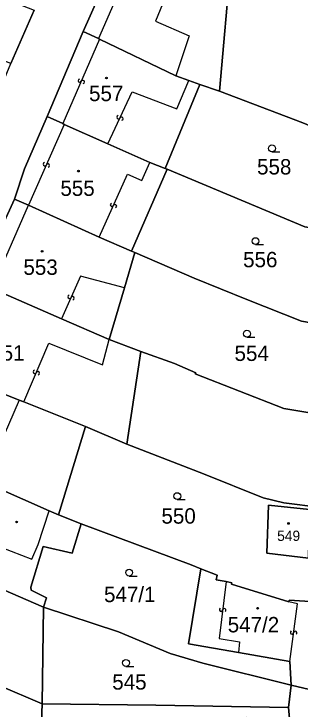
# Model space of a CAD drawing. Extents: x -598233 to -596890, y -1157848 to -1156431.
# Drawn here: x -597348.3 to -597316.7, y -1157345.7 to -1157268.8 of the extents above; entities that cross this region are included whole.
import ezdxf

# ---------------------------------------------------------------- set-up
doc = ezdxf.new("R2010")
doc.units = 0
for name, color, linetype in [('Level 1', 7, 'Continuous'), ('Level 13', 7, 'Continuous'), ('Level 3', 7, 'Continuous'), ('Level 4', 7, 'Continuous'), ('Level 5', 7, 'Continuous'), ('Level 60', 7, 'Continuous')]:
    doc.layers.add(name, color=color, linetype=linetype)

msp = doc.modelspace()

# ---------------------------------------------------------------- linework, layer by layer
at = {"layer": 'Level 1'}
for points in [[(-597337.52, -1157258.39), (-597338.31, -1157260.15), (-597336.37, -1157261.05), (-597340.68, -1157270.74)], [(-597326.45, -1157261.79), (-597325.28, -1157262.3), (-597324.34, -1157262.69), (-597325.63, -1157277.34)], [(-597346.1, -1157268.36), (-597348.67, -1157274.28)], [(-597340.68, -1157270.74), (-597344.66, -1157280.12)], [(-597338.98, -1157271.52), (-597340.68, -1157270.74)], [(-597338.87, -1157271.58), (-597338.98, -1157271.52)], [(-597330.46, -1157275.65), (-597338.87, -1157271.58)], [(-597330.46, -1157275.65), (-597329.01, -1157276.16)], [(-597329.01, -1157276.16), (-597327.81, -1157276.58)], [(-597331.62, -1157285.88), (-597327.81, -1157276.58)], [(-597327.81, -1157276.58), (-597325.63, -1157277.34)], [(-597325.63, -1157277.34), (-597316.43, -1157280.82), (-597312.97, -1157282.25), (-597311.51, -1157282.51)], [(-597344.66, -1157280.12), (-597347.18, -1157285.93), (-597348.28, -1157289.27)], [(-597344.66, -1157280.12), (-597342.93, -1157280.9)], [(-597342.93, -1157280.9), (-597342.79, -1157281.03)], [(-597342.79, -1157281.03), (-597337.98, -1157283.16)], [(-597337.98, -1157283.16), (-597333.33, -1157285.22)], [(-597333.33, -1157285.22), (-597331.62, -1157285.88)], [(-597331.42, -1157285.95), (-597335.34, -1157295.02)], [(-597331.62, -1157285.88), (-597331.42, -1157285.95)], [(-597307.4, -1157293.91), (-597316.19, -1157292.33), (-597331.42, -1157285.95)], [(-597348.28, -1157289.27), (-597352.49, -1157298.4)], [(-597348.28, -1157289.27), (-597346.74, -1157289.94)], [(-597346.74, -1157289.94), (-597338.91, -1157293.46)], [(-597338.91, -1157293.46), (-597335.34, -1157295.02)], [(-597334.98, -1157295.18), (-597336.13, -1157299.09)], [(-597335.34, -1157295.02), (-597334.98, -1157295.18)], [(-597307, -1157304.41), (-597316.56, -1157302.77), (-597322.59, -1157300.36), (-597328.42, -1157298.01), (-597334.98, -1157295.18)], [(-597350.77, -1157299.16), (-597343.08, -1157302.49)], [(-597336.13, -1157299.09), (-597337.8, -1157304.78)], [(-597343.08, -1157302.49), (-597337.8, -1157304.78)], [(-597337.8, -1157304.78), (-597334.33, -1157306.13)], [(-597334.33, -1157306.13), (-597335.85, -1157316.35)], [(-597306.51, -1157310.65), (-597306.64, -1157314.23), (-597315.21, -1157312.98), (-597318.52, -1157312.41), (-597328.31, -1157308.6), (-597328.26, -1157308.47), (-597330.61, -1157307.44), (-597334.33, -1157306.13)], [(-597354.93, -1157308.61), (-597347.76, -1157311.5)], [(-597347.76, -1157311.5), (-597347.25, -1157311.68)], [(-597347.25, -1157311.68), (-597340.42, -1157314.39)], [(-597343.4, -1157324.16), (-597340.42, -1157314.39)], [(-597340.42, -1157314.39), (-597335.85, -1157316.35)], [(-597306.27, -1157324.39), (-597318.52, -1157322.86), (-597320.81, -1157322.28), (-597327.38, -1157319.63), (-597335.85, -1157316.35)], [(-597350.31, -1157321.15), (-597344.43, -1157323.75)], [(-597320.22, -1157323.1), (-597320.38, -1157328.41), (-597315.79, -1157328.96), (-597315.67, -1157323.59), (-597320.22, -1157323.1)], [(-597344.43, -1157323.75), (-597343.4, -1157324.16)], [(-597343.4, -1157324.16), (-597340.9, -1157325.17)], [(-597340.9, -1157325.17), (-597341.91, -1157328.43), (-597345.1, -1157327.66), (-597346.46, -1157332.18), (-597346.45, -1157332.49), (-597344.73, -1157333.35), (-597345.09, -1157334.4)], [(-597340.9, -1157325.17), (-597328.76, -1157329.72), (-597327.7, -1157330.14)], [(-597323.54, -1157339.39), (-597329.05, -1157338.42), (-597327.7, -1157330.14)], [(-597327.7, -1157330.14), (-597325.88, -1157330.85), (-597325.99, -1157331.37), (-597324.88, -1157331.53)], [(-597345.09, -1157334.4), (-597349.57, -1157332.43), (-597351.3, -1157331.69)], [(-597324.88, -1157331.53), (-597324.27, -1157331.7), (-597324.3, -1157331.85), (-597317.96, -1157333.8)], [(-597317.96, -1157333.8), (-597317.92, -1157333.62), (-597309.83, -1157334.12), (-597305.95, -1157334.25)], [(-597345.09, -1157334.4), (-597345.24, -1157345.09)], [(-597317.72, -1157343.01), (-597327.47, -1157340.56), (-597331.06, -1157339.51), (-597336.8, -1157337.11), (-597345.09, -1157334.4)], [(-597323.54, -1157339.39), (-597317.85, -1157340.4)], [(-597317.85, -1157340.4), (-597317.72, -1157343.01)], [(-597350.08, -1157343), (-597345.24, -1157345.09)], [(-597318.01, -1157345.48), (-597317.72, -1157343.01)], [(-597312.27, -1157344.31), (-597317.72, -1157343.01)], [(-597345.24, -1157345.09), (-597345.35, -1157348.11)], [(-597345.24, -1157345.09), (-597332.65, -1157345.23), (-597318.01, -1157345.48)], [(-597317.87, -1157347.1), (-597318.01, -1157345.48)]]:
    msp.add_lwpolyline(points, dxfattribs=at)
at = {"layer": 'Level 13'}
for centre, start, end in [((-597341.068, -1157276.166), 103.61926, 336.20926), ((-597340.732, -1157276.315), 283.83372, 155.93171), ((-597336.786, -1157280.209), 102.01797, 334.11597), ((-597336.454, -1157280.37), 281.80352, 154.39352), ((-597344.928, -1157285.405), 103.24951, 335.83951), ((-597344.592, -1157285.556), 283.46396, 155.56196), ((-597337.507, -1157289.903), 103.12785, 335.22585), ((-597337.173, -1157290.056), 282.91339, 155.50339), ((-597342.198, -1157300.064), 103.18448, 335.77448), ((-597341.862, -1157300.216), 283.39893, 155.49693), ((-597346.029, -1157308.366), 104.25944, 336.35743), ((-597345.691, -1157308.513), 284.04498, 156.63498), ((-597325.453, -1157334.667), 120.12254, 352.71254), ((-597325.087, -1157334.714), 300.337, 172.43499), ((-597317.623, -1157337.175), 119.98343, 352.08143), ((-597317.258, -1157337.224), 299.76898, 172.35898)]:
    msp.add_arc(centre, 0.184, start, end, dxfattribs=at)
at = {"layer": 'Level 3'}
for points in [[(-597333.42, -1157258.76), (-597338.98, -1157271.52)], [(-597326.45, -1157261.79), (-597326.94, -1157263.63), (-597329.78, -1157262.46), (-597332.71, -1157269.57), (-597328.98, -1157271.21), (-597330.46, -1157275.65)], [(-597338.87, -1157271.58), (-597342.93, -1157280.9)], [(-597337.98, -1157283.16), (-597335.26, -1157277.42), (-597330.34, -1157279.29), (-597329.01, -1157276.16)], [(-597342.79, -1157281.03), (-597346.74, -1157289.94)], [(-597338.91, -1157293.46), (-597335.78, -1157286.51), (-597334.21, -1157287.2), (-597333.33, -1157285.22)], [(-597350.77, -1157299.16), (-597346.74, -1157289.94)], [(-597336.13, -1157299.09), (-597340.99, -1157297.79), (-597343.08, -1157302.49)], [(-597347.25, -1157311.68), (-597344.48, -1157305.19), (-597338.57, -1157307.6), (-597337.8, -1157304.78)], [(-597347.76, -1157311.5), (-597351.72, -1157320.53)], [(-597352.07, -1157325.22), (-597350.36, -1157325.96), (-597350.95, -1157327.29), (-597346.36, -1157329.06), (-597345.65, -1157327.44), (-597344.43, -1157323.75)], [(-597324.88, -1157331.53), (-597325.66, -1157337.85), (-597323.4, -1157338.22), (-597323.54, -1157339.39)], [(-597317.85, -1157340.4), (-597317.02, -1157334), (-597317.96, -1157333.8)]]:
    msp.add_lwpolyline(points, dxfattribs=at)
at = {"layer": 'Level 5'}
for p, q in [((-597319.83, -1157284.03), (-597318.955, -1157284.03)), ((-597321.65, -1157294.28), (-597320.775, -1157294.28)), ((-597322.59, -1157304.52), (-597321.715, -1157304.52)), ((-597330.29, -1157322.48), (-597329.415, -1157322.48)), ((-597335.61, -1157330.94), (-597334.735, -1157330.94)), ((-597335.96, -1157340.93), (-597335.085, -1157340.93))]:
    msp.add_line(p, q, dxfattribs=at)
for centre, radius in [((-597338.12, -1157275.88), 0.09), ((-597338.12, -1157275.88), 0.0521), ((-597319.83, -1157283.655), 0.375), ((-597341.21, -1157286.17), 0.09), ((-597341.21, -1157286.17), 0.0521), ((-597321.65, -1157293.905), 0.375), ((-597345.23, -1157295.03), 0.09), ((-597345.23, -1157295.03), 0.0521), ((-597322.59, -1157304.145), 0.375), ((-597330.29, -1157322.105), 0.375), ((-597348.04, -1157324.96), 0.09), ((-597348.04, -1157324.96), 0.0521), ((-597318, -1157325.13), 0.09), ((-597318, -1157325.13), 0.0521), ((-597335.61, -1157330.565), 0.375), ((-597321.41, -1157334.5), 0.09), ((-597321.41, -1157334.5), 0.0521), ((-597335.96, -1157340.555), 0.375)]:
    msp.add_circle(centre, radius, dxfattribs=at)
at = {"layer": 'Level 60'}
for points in [[(-597312.71, -1157251.96), (-597308.55, -1157255.03), (-597308.46, -1157258.69), (-597308.57, -1157269.94), (-597308.16, -1157277.07), (-597311.53, -1157277.11), (-597311.51, -1157282.51), (-597312.97, -1157282.25), (-597316.43, -1157280.82), (-597325.63, -1157277.34), (-597324.34, -1157262.69), (-597325.28, -1157262.3), (-597326.45, -1157261.79), (-597333.42, -1157258.76), (-597336.1, -1157257.57), (-597328.43, -1157242.35), (-597324.1, -1157244.37)], [(-597330.46, -1157275.65), (-597338.87, -1157271.58), (-597338.98, -1157271.52), (-597340.68, -1157270.74), (-597336.37, -1157261.05), (-597338.31, -1157260.15), (-597337.52, -1157258.39), (-597336.8, -1157257.46), (-597336.1, -1157257.57), (-597333.42, -1157258.76), (-597326.45, -1157261.79), (-597325.28, -1157262.3), (-597324.34, -1157262.69), (-597325.63, -1157277.34), (-597327.81, -1157276.58), (-597329.01, -1157276.16)], [(-597356.6, -1157264.1), (-597354.18, -1157265.18), (-597350.77, -1157266.52), (-597346.1, -1157268.36), (-597348.67, -1157274.28), (-597356.59, -1157271.13), (-597357.05, -1157270.95), (-597359.17, -1157269.91), (-597360.09, -1157269.46)], [(-597338.87, -1157271.58), (-597330.46, -1157275.65), (-597329.01, -1157276.16), (-597327.81, -1157276.58), (-597331.62, -1157285.88), (-597333.33, -1157285.22), (-597337.98, -1157283.16), (-597342.79, -1157281.03), (-597342.93, -1157280.9), (-597344.66, -1157280.12), (-597340.68, -1157270.74), (-597338.98, -1157271.52)], [(-597311.51, -1157282.51), (-597308.14, -1157282.48), (-597307.78, -1157286.21), (-597307.4, -1157293.91), (-597316.19, -1157292.33), (-597331.42, -1157285.95), (-597331.62, -1157285.88), (-597327.81, -1157276.58), (-597325.63, -1157277.34), (-597316.43, -1157280.82), (-597312.97, -1157282.25)], [(-597344.66, -1157280.12), (-597342.93, -1157280.9), (-597342.79, -1157281.03), (-597337.98, -1157283.16), (-597333.33, -1157285.22), (-597331.62, -1157285.88), (-597331.42, -1157285.95), (-597335.34, -1157295.02), (-597338.91, -1157293.46), (-597346.74, -1157289.94), (-597348.28, -1157289.27), (-597347.18, -1157285.93)], [(-597316.19, -1157292.33), (-597307.4, -1157293.91), (-597307, -1157304.41), (-597316.56, -1157302.77), (-597322.59, -1157300.36), (-597328.42, -1157298.01), (-597334.98, -1157295.18), (-597335.34, -1157295.02), (-597331.42, -1157285.95)], [(-597338.91, -1157293.46), (-597335.34, -1157295.02), (-597334.98, -1157295.18), (-597336.13, -1157299.09), (-597337.8, -1157304.78), (-597343.08, -1157302.49), (-597350.77, -1157299.16), (-597352.49, -1157298.4), (-597348.28, -1157289.27), (-597346.74, -1157289.94)], [(-597316.56, -1157302.77), (-597307, -1157304.41), (-597306.51, -1157310.65), (-597306.64, -1157314.23), (-597315.21, -1157312.98), (-597318.52, -1157312.41), (-597328.31, -1157308.6), (-597328.26, -1157308.47), (-597330.61, -1157307.44), (-597334.33, -1157306.13), (-597337.8, -1157304.78), (-597336.13, -1157299.09), (-597334.98, -1157295.18), (-597328.42, -1157298.01), (-597322.59, -1157300.36)], [(-597337.8, -1157304.78), (-597334.33, -1157306.13), (-597335.85, -1157316.35), (-597340.42, -1157314.39), (-597347.25, -1157311.68), (-597347.76, -1157311.5), (-597354.93, -1157308.61), (-597356.61, -1157307.8), (-597352.49, -1157298.4), (-597350.77, -1157299.16), (-597343.08, -1157302.49)], [(-597294.06, -1157305.16), (-597291.25, -1157314.58), (-597292.61, -1157314.93), (-597295.29, -1157315.01), (-597296.55, -1157319.01), (-597297.16, -1157325.17), (-597306.27, -1157324.39), (-597318.52, -1157322.86), (-597320.81, -1157322.28), (-597327.38, -1157319.63), (-597335.85, -1157316.35), (-597334.33, -1157306.13), (-597330.61, -1157307.44), (-597328.26, -1157308.47), (-597328.31, -1157308.6), (-597318.52, -1157312.41), (-597315.21, -1157312.98), (-597306.64, -1157314.23), (-597306.51, -1157310.65), (-597296.9, -1157306.41)], [(-597347.25, -1157311.68), (-597340.42, -1157314.39), (-597343.4, -1157324.16), (-597344.43, -1157323.75), (-597350.31, -1157321.15), (-597351.72, -1157320.53), (-597358.85, -1157317.84), (-597358.98, -1157317.77), (-597360.66, -1157317.07), (-597356.61, -1157307.8), (-597354.93, -1157308.61), (-597347.76, -1157311.5)], [(-597318.52, -1157322.86), (-597306.27, -1157324.39), (-597305.95, -1157334.25), (-597309.83, -1157334.12), (-597317.92, -1157333.62), (-597317.96, -1157333.8), (-597324.3, -1157331.85), (-597324.27, -1157331.7), (-597324.88, -1157331.53), (-597325.99, -1157331.37), (-597325.88, -1157330.85), (-597327.7, -1157330.14), (-597328.76, -1157329.72), (-597340.9, -1157325.17), (-597343.4, -1157324.16), (-597340.42, -1157314.39), (-597335.85, -1157316.35), (-597327.38, -1157319.63), (-597320.81, -1157322.28)], [(-597358.85, -1157317.84), (-597351.72, -1157320.53), (-597350.31, -1157321.15), (-597344.43, -1157323.75), (-597343.4, -1157324.16), (-597340.9, -1157325.17), (-597341.91, -1157328.43), (-597345.1, -1157327.66), (-597346.46, -1157332.18), (-597346.45, -1157332.49), (-597344.73, -1157333.35), (-597345.09, -1157334.4), (-597349.57, -1157332.43), (-597351.3, -1157331.69), (-597355.95, -1157329.71), (-597362.91, -1157326.85), (-597364.55, -1157326.19), (-597360.66, -1157317.07), (-597358.98, -1157317.77)], [(-597292.46, -1157325.52), (-597290.61, -1157321.83), (-597287.47, -1157329.12), (-597301.86, -1157341.93), (-597306.06, -1157347.12), (-597306.39, -1157348.41), (-597309.5, -1157350.31), (-597317.06, -1157354.99), (-597317.82, -1157354.21), (-597318.09, -1157352.91), (-597318.01, -1157350.54), (-597317.87, -1157347.1), (-597318.01, -1157345.48), (-597317.72, -1157343.01), (-597312.27, -1157344.31), (-597310.38, -1157344.79), (-597305.55, -1157338.53), (-597304.84, -1157337.25), (-597297.52, -1157332.69), (-597294.85, -1157330.88)], [(-597320.38, -1157328.41), (-597320.22, -1157323.1), (-597315.67, -1157323.59), (-597315.79, -1157328.96)], [(-597320.22, -1157323.1), (-597320.38, -1157328.41), (-597315.79, -1157328.96), (-597315.67, -1157323.59)], [(-597317.72, -1157343.01), (-597327.47, -1157340.56), (-597331.06, -1157339.51), (-597336.8, -1157337.11), (-597345.09, -1157334.4), (-597344.73, -1157333.35), (-597346.45, -1157332.49), (-597346.46, -1157332.18), (-597345.1, -1157327.66), (-597341.91, -1157328.43), (-597340.9, -1157325.17), (-597328.76, -1157329.72), (-597327.7, -1157330.14), (-597329.05, -1157338.42), (-597323.54, -1157339.39), (-597317.85, -1157340.4)], [(-597362.91, -1157326.85), (-597355.95, -1157329.71), (-597351.3, -1157331.69), (-597349.57, -1157332.43), (-597345.09, -1157334.4), (-597345.24, -1157345.09), (-597350.08, -1157343), (-597352.12, -1157342.11), (-597366.77, -1157336), (-597366.85, -1157335.98), (-597368.52, -1157335.28), (-597364.55, -1157326.19)], [(-597305.95, -1157334.25), (-597305.55, -1157338.53), (-597310.3, -1157340.84), (-597312.27, -1157344.31), (-597317.72, -1157343.01), (-597317.85, -1157340.4), (-597323.54, -1157339.39), (-597329.05, -1157338.42), (-597327.7, -1157330.14), (-597325.88, -1157330.85), (-597325.99, -1157331.37), (-597324.88, -1157331.53), (-597324.27, -1157331.7), (-597324.3, -1157331.85), (-597317.96, -1157333.8), (-597317.92, -1157333.62), (-597309.83, -1157334.12)], [(-597317.72, -1157343.01), (-597318.01, -1157345.48), (-597332.65, -1157345.23), (-597345.24, -1157345.09), (-597345.09, -1157334.4), (-597336.8, -1157337.11), (-597331.06, -1157339.51), (-597327.47, -1157340.56)], [(-597362.84, -1157365.75), (-597369.07, -1157359.14), (-597367.84, -1157357.93), (-597367.74, -1157357.83), (-597360.01, -1157349.63), (-597358.67, -1157348.58), (-597356.34, -1157346), (-597352.12, -1157342.11), (-597350.08, -1157343), (-597345.24, -1157345.09), (-597345.35, -1157348.11), (-597351.9, -1157354.6), (-597352.36, -1157355.07), (-597361.56, -1157364.55), (-597361.64, -1157364.61)], [(-597318.01, -1157345.48), (-597317.87, -1157347.1), (-597322.65, -1157346.59), (-597322.99, -1157350.03), (-597322.71, -1157350.07), (-597322.73, -1157350.15), (-597332.19, -1157349.53), (-597338.22, -1157348.92), (-597340.34, -1157348.61), (-597342.29, -1157348.17), (-597345.35, -1157348.11), (-597345.24, -1157345.09), (-597332.65, -1157345.23)]]:
    msp.add_lwpolyline(points, close=True, dxfattribs=at)
for points in [[(-597336.37, -1157261.05), (-597340.68, -1157270.74), (-597344.66, -1157280.12), (-597347.18, -1157285.93), (-597348.28, -1157289.27), (-597352.49, -1157298.4), (-597356.61, -1157307.8), (-597360.66, -1157317.07), (-597364.55, -1157326.19), (-597368.52, -1157335.28), (-597372.52, -1157344.46), (-597374.83, -1157349.78)], [(-597380.51, -1157349.09), (-597376.23, -1157339), (-597376.34, -1157338.93), (-597373.33, -1157331.97), (-597373.25, -1157332), (-597369.61, -1157323.36), (-597365.94, -1157314.28), (-597361.84, -1157305.12), (-597357.89, -1157295.92), (-597354.06, -1157287.08), (-597351.75, -1157281.56), (-597348.67, -1157274.28), (-597346.1, -1157268.36)]]:
    msp.add_lwpolyline(points, dxfattribs=at)

# ---------------------------------------------------------------- texts
at = {"layer": 'Level 4'}
for s, height, p in [('557', 1.7, (-597340.042, -1157278.43)), ('558', 1.7, (-597321.475, -1157286.54)), ('555', 1.7, (-597343.208, -1157288.91)), ('556', 1.7, (-597323.017, -1157296.8)), ('553', 1.7, (-597347.294, -1157297.64)), ('551', 1.7, (-597350.96, -1157307.12)), ('554', 1.7, (-597323.967, -1157307.16)), ('550', 1.7, (-597332.041, -1157325.15)), ('549', 1.14, (-597319.257, -1157327.06)), ('547/1', 1.7, (-597338.388, -1157333.83)), ('547/2', 1.7, (-597324.72, -1157337.17)), ('545', 1.7, (-597337.477, -1157343.5))]:
    msp.add_text(s, height=height, dxfattribs=at).set_placement(p)

doc.saveas('drawing.dxf')
